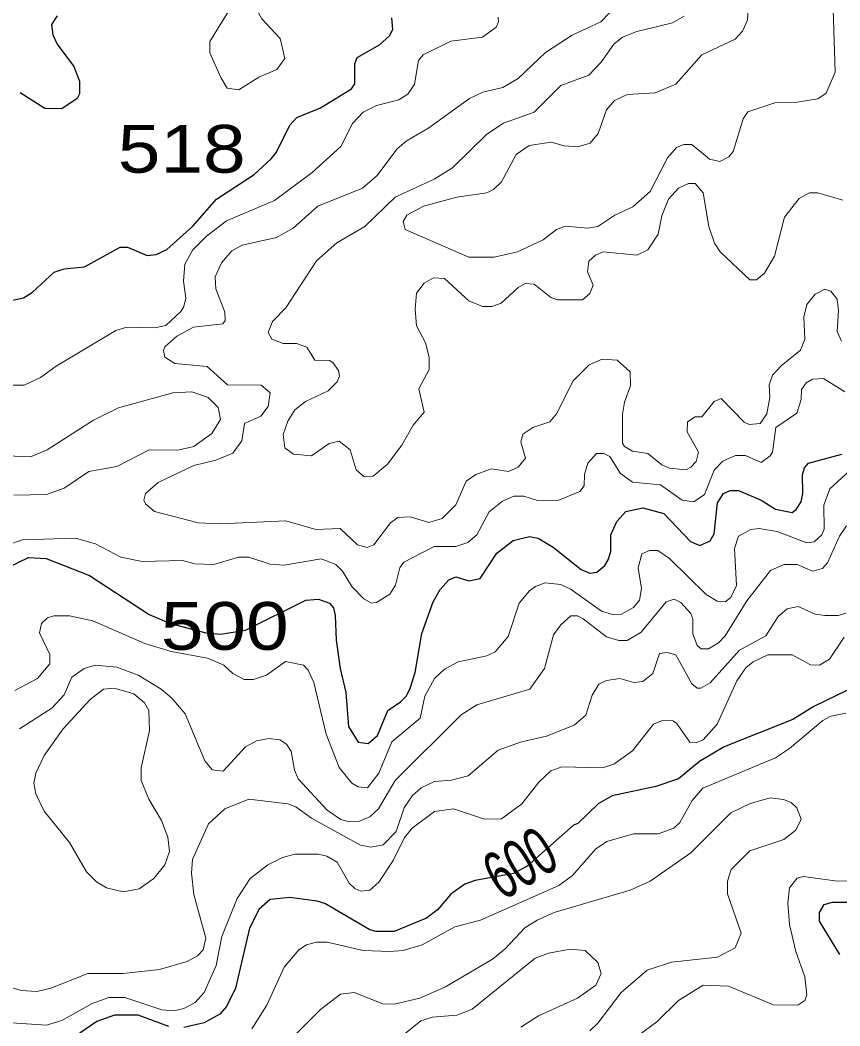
# Model space of a CAD drawing. Extents: x 577 to 602.9, y 7483.8 to 7511.6.
# Drawn here: x 594.917 to 596.29, y 7497.02 to 7498.704 of the extents above; entities that cross this region are included whole.
import ezdxf
from ezdxf.enums import TextEntityAlignment as Align

# ---------------------------------------------------------------- set-up
doc = ezdxf.new("R2010")
doc.units = 0
doc.header["$LTSCALE"] = 0.032
doc.layers.add('1', color=7, linetype='Continuous', lineweight=25)
doc.layers.add('2', color=7, linetype='Continuous', lineweight=13)
doc.layers.add('61', color=7, linetype='Continuous')

msp = doc.modelspace()

# ---------------------------------------------------------------- linework, layer by layer
at = {"layer": '1'}
for points in [[(594.8042, 7498.2138), (594.9227, 7498.2393), (594.9378, 7498.2488), (594.9744, 7498.2822), (594.9911, 7498.2878), (595.0253, 7498.2909), (595.0849, 7498.3243), (595.0969, 7498.3243), (595.1303, 7498.31), (595.1454, 7498.3116), (595.1629, 7498.3204), (595.2066, 7498.3593), (595.2464, 7498.4047), (595.3092, 7498.446), (595.3378, 7498.4722), (595.3466, 7498.4834), (595.3688, 7498.5287), (595.3807, 7498.5414), (595.4205, 7498.5573), (595.4722, 7498.5891), (595.4778, 7498.5979), (595.4778, 7498.6313), (595.4817, 7498.6416), (595.5191, 7498.6631), (595.5358, 7498.6782), (595.5414, 7498.6885), (595.5398, 7498.7084)], [(594.9792, 7498.7116), (594.9696, 7498.6973), (594.972, 7498.6798), (594.9792, 7498.6639), (595.007, 7498.6265), (595.0166, 7498.6019), (595.0166, 7498.5812), (595.0126, 7498.5732), (594.9871, 7498.5557), (594.9585, 7498.5565), (594.9172, 7498.5828)], [(596.2173, 7497.8846), (596.2252, 7497.8973), (596.2284, 7497.9116), (596.2276, 7497.9427), (596.2308, 7497.9546), (596.2379, 7497.9625), (596.2936, 7497.9776)], [(594.8957, 7497.7868), (594.9315, 7497.8043), (594.9609, 7497.8027), (595.0333, 7497.7741), (595.1334, 7497.7089), (595.1692, 7497.6938), (595.2285, 7497.6779), (595.2527, 7497.676), (595.2948, 7497.6825), (595.3959, 7497.7327), (595.4173, 7497.7343), (595.4356, 7497.728), (595.442, 7497.72), (595.4452, 7497.7073), (595.4467, 7497.6659), (595.4531, 7497.6182), (595.4627, 7497.5785), (595.4674, 7497.5212), (595.4833, 7497.495), (595.5, 7497.4926), (595.5159, 7497.5061), (595.5334, 7497.5482), (595.5541, 7497.5626), (595.5644, 7497.5729), (595.5708, 7497.5856), (595.5787, 7497.6119), (595.5899, 7497.6771), (595.609, 7497.7303), (595.6209, 7497.751), (595.6352, 7497.7669), (595.6471, 7497.7717), (595.6686, 7497.7653), (595.6877, 7497.7693), (595.7155, 7497.8114), (595.7433, 7497.8329), (595.7704, 7497.8393), (595.7847, 7497.8369), (595.8101, 7497.8218), (595.8571, 7497.7844), (595.8714, 7497.7781), (595.8833, 7497.7796), (595.8968, 7497.7908), (595.9024, 7497.8003), (595.9064, 7497.8146), (595.9064, 7497.8425), (595.9167, 7497.8647), (595.9318, 7497.8814), (595.9604, 7497.8878), (595.9954, 7497.8782), (596.0399, 7497.8313), (596.0559, 7497.8242), (596.0733, 7497.8321), (596.0797, 7497.8441), (596.0853, 7497.8957), (596.0956, 7497.9116), (596.1067, 7497.9164), (596.1203, 7497.9164), (596.1584, 7497.9005), (596.1823, 7497.8854), (596.2101, 7497.8798), (596.2173, 7497.8846)], [(596.3032, 7497.5824), (596.2467, 7497.5546), (596.2117, 7497.5331), (596.0964, 7497.487), (596.0551, 7497.4624), (596.0201, 7497.4337), (595.9819, 7497.421), (595.9087, 7497.4051), (595.8857, 7497.3916), (595.8515, 7497.359), (595.8443, 7497.3558), (595.7663, 7497.2876), (595.7436, 7497.2751), (595.6797, 7497.2636), (595.6622, 7497.2572), (595.6384, 7497.2405), (595.6161, 7497.2143), (595.5978, 7497.2), (595.5438, 7497.1777), (595.5135, 7497.1777), (595.5032, 7497.1809), (595.4277, 7497.2246), (595.4149, 7497.2286), (595.3688, 7497.2349), (595.3362, 7497.2318), (595.3179, 7497.2151), (595.3012, 7497.1833), (595.2782, 7497.0831), (595.2631, 7497.0521), (595.2519, 7497.0393), (595.2257, 7497.025), (595.1915, 7497.0171)], [(596.2904, 7497.1395), (596.2562, 7497.1952), (596.2562, 7497.2095), (596.2642, 7497.223), (596.2777, 7497.227), (596.3087, 7497.227)], [(595.1661, 7497.0187), (595.1152, 7497.0377), (595.0754, 7497.0377), (595.046, 7497.0274), (595.0102, 7497.0028)]]:
    msp.add_lwpolyline(points, dxfattribs=at)
at = {"layer": '2'}
for points in [[(596.2777, 7498.7577), (596.2825, 7498.617), (596.2674, 7498.582), (596.2531, 7498.5724), (596.2189, 7498.5669), (596.1815, 7498.5661), (596.1362, 7498.551), (596.1282, 7498.539), (596.1115, 7498.4842), (596.1044, 7498.4754), (596.0893, 7498.4675), (596.0718, 7498.4714), (596.0423, 7498.4961), (596.0288, 7498.4961), (596.0169, 7498.4913), (596.0018, 7498.4738), (595.9724, 7498.4174), (595.9437, 7498.3919), (595.9135, 7498.3776), (595.8849, 7498.3585), (595.8682, 7498.3561), (595.83, 7498.3593), (595.8157, 7498.3538), (595.7934, 7498.3363), (595.7505, 7498.3164), (595.7115, 7498.3076), (595.6686, 7498.3076), (595.562, 7498.3538), (595.5589, 7498.3673), (595.5652, 7498.3776), (595.5931, 7498.3927), (595.6487, 7498.4078), (595.6988, 7498.415), (595.71, 7498.4206), (595.7235, 7498.4333), (595.7481, 7498.4794), (595.7696, 7498.4945), (595.807, 7498.5001), (595.8284, 7498.4937), (595.8515, 7498.4921), (595.8722, 7498.4985), (595.8857, 7498.5144), (595.8992, 7498.5541), (595.9127, 7498.57), (595.9342, 7498.5796), (595.9811, 7498.5828), (596.0153, 7498.5971), (596.059, 7498.6464), (596.1147, 7498.6726), (596.1274, 7498.6861), (596.1354, 7498.7044), (596.1378, 7498.7378)], [(595.7179, 7498.7092), (595.7187, 7498.7013), (595.7147, 7498.6925), (595.6917, 7498.6758), (595.6384, 7498.6694), (595.5923, 7498.6464), (595.5843, 7498.6368), (595.578, 7498.5971), (595.5668, 7498.5804), (595.5517, 7498.5708), (595.5143, 7498.5613), (595.4921, 7498.5502), (595.4738, 7498.5311), (595.4547, 7498.4929), (595.4062, 7498.4492), (595.3434, 7498.4023), (595.2631, 7498.3681), (595.2297, 7498.3426), (595.2066, 7498.3196), (595.1931, 7498.2957), (595.1907, 7498.2671), (595.1947, 7498.2385), (595.1915, 7498.2249), (595.1867, 7498.2162), (595.1613, 7498.1931), (595.143, 7498.1892), (595.0961, 7498.19), (595.0778, 7498.1844), (594.9776, 7498.1247), (594.9514, 7498.1057), (594.9243, 7498.0929), (594.8965, 7498.0929)], [(596.0296, 7498.7108), (596.0097, 7498.6997), (595.9501, 7498.6853), (595.9262, 7498.6758), (595.9119, 7498.6639), (595.8905, 7498.6337), (595.8698, 7498.6122), (595.8229, 7498.5947), (595.7783, 7498.5502), (595.7267, 7498.5319), (595.6988, 7498.5136), (595.6416, 7498.4571), (595.6106, 7498.438), (595.5454, 7498.4078), (595.4945, 7498.3585), (595.4475, 7498.3315), (595.4134, 7498.3013), (595.3625, 7498.2226)], [(595.5636, 7498.5017), (595.6018, 7498.5239), (595.6702, 7498.5732), (595.6925, 7498.5836), (595.7259, 7498.5915), (595.7513, 7498.6066), (595.7974, 7498.6504), (595.842, 7498.679), (595.8897, 7498.7013), (595.9048, 7498.7172)], [(596.2753, 7498.2504), (596.265, 7498.2536), (596.2491, 7498.2456), (596.2348, 7498.2281), (596.23, 7498.2074), (596.2316, 7498.1701), (596.2244, 7498.1518), (596.1918, 7498.1255), (596.1775, 7498.1096), (596.1719, 7498.0937), (596.1727, 7498.0723), (596.168, 7498.0452), (596.1568, 7498.0285), (596.1386, 7498.0269), (596.1298, 7498.0309), (596.0916, 7498.0707), (596.0797, 7498.0659), (596.059, 7498.0397), (596.0479, 7498.0397), (596.0352, 7498.0317), (596.0344, 7498.015), (596.0535, 7497.9808), (596.0495, 7497.9649), (596.0407, 7497.9554), (596.032, 7497.9514), (596.005, 7497.9538), (595.9922, 7497.9594), (595.9684, 7497.9784), (595.9429, 7497.9824), (595.9294, 7497.9904), (595.9262, 7497.9959), (595.9262, 7498.0444), (595.9294, 7498.0643), (595.9398, 7498.0921), (595.939, 7498.1152), (595.9175, 7498.1351), (595.892, 7498.1367), (595.8706, 7498.1271), (595.8435, 7498.1001), (595.8157, 7498.0452), (595.8046, 7498.0317), (595.776, 7498.0222), (595.7593, 7498.011), (595.7561, 7497.9983), (595.764, 7497.9705), (595.7513, 7497.9554), (595.7354, 7497.9482), (595.7068, 7497.953), (595.6805, 7497.9434), (595.6646, 7497.9323), (595.6471, 7497.8926), (595.6241, 7497.8695), (595.6018, 7497.8631), (595.5708, 7497.8727), (595.5501, 7497.8711), (595.5374, 7497.8623), (595.5096, 7497.8258), (595.4984, 7497.821), (595.4825, 7497.8258), (595.4531, 7497.8528), (595.4126, 7497.8512), (595.3625, 7497.8655), (595.2527, 7497.8607), (595.2154, 7497.8623), (595.1422, 7497.8814), (595.1271, 7497.8941), (595.1247, 7497.9005), (595.1271, 7497.9116), (595.1486, 7497.9299), (595.2082, 7497.9586), (595.2448, 7497.9673), (595.2734, 7497.9792), (595.2885, 7497.9999), (595.2933, 7498.0285), (595.3203, 7498.0413), (595.333, 7498.0572), (595.3362, 7498.0802), (595.3211, 7498.0929), (595.2647, 7498.0937), (595.2305, 7498.124), (595.1764, 7498.1295), (595.1597, 7498.1399), (595.1573, 7498.151), (595.1597, 7498.1574), (595.1796, 7498.1748), (595.2074, 7498.19), (595.2567, 7498.1955), (595.2607, 7498.2011), (595.2599, 7498.2154), (595.2448, 7498.2544), (595.244, 7498.2742), (595.2543, 7498.2981), (595.2718, 7498.318), (595.2893, 7498.3275), (595.3466, 7498.3402), (595.3744, 7498.3561), (595.4157, 7498.3927), (595.4905, 7498.4229), (595.5151, 7498.4444), (595.5485, 7498.4881), (595.5636, 7498.5017)], [(595.3625, 7498.2226), (595.3402, 7498.1995), (595.333, 7498.1812), (595.3386, 7498.1701), (595.3577, 7498.1629), (595.38, 7498.1629), (595.3974, 7498.1566), (595.411, 7498.1351), (595.4356, 7498.1343), (595.4412, 7498.1311), (595.4507, 7498.1176), (595.4523, 7498.108), (595.4483, 7498.0985), (595.4332, 7498.0834), (595.3951, 7498.0659), (595.3776, 7498.0516), (595.3656, 7498.0325), (595.3577, 7498.0102), (595.3609, 7497.988), (595.3752, 7497.9776), (595.4054, 7497.9745), (595.4348, 7497.9951), (595.4515, 7497.9991), (595.4698, 7497.9848), (595.4801, 7497.9514), (595.4937, 7497.9395), (595.5088, 7497.9403), (595.5326, 7497.9609), (595.5565, 7497.9927), (595.5756, 7498.0261), (595.5939, 7498.0476), (595.5851, 7498.0866), (595.6026, 7498.1192), (595.6026, 7498.1399), (595.5962, 7498.1637), (595.5811, 7498.1923), (595.5787, 7498.2202), (595.5811, 7498.2472), (595.5939, 7498.2639), (595.6098, 7498.2727), (595.628, 7498.2719), (595.6686, 7498.2345), (595.6917, 7498.2249), (595.7076, 7498.2249), (595.7227, 7498.2305), (595.7513, 7498.2567), (595.7632, 7498.2631), (595.7783, 7498.2623), (595.8062, 7498.24), (595.8181, 7498.2361), (595.8594, 7498.2361), (595.8714, 7498.2464), (595.8769, 7498.2607), (595.8674, 7498.283), (595.8698, 7498.3005), (595.8809, 7498.3108), (595.8936, 7498.3164), (595.9501, 7498.3108), (595.9684, 7498.3196), (595.9859, 7498.3458), (595.9922, 7498.3768), (596.0034, 7498.4047), (596.0201, 7498.4229), (596.0368, 7498.4309), (596.0479, 7498.4309), (596.0614, 7498.415), (596.071, 7498.3585), (596.0805, 7498.3307), (596.09, 7498.3164), (596.1393, 7498.2695), (596.1505, 7498.2695), (596.164, 7498.2806), (596.1807, 7498.3092), (596.1974, 7498.3744), (596.222, 7498.4054), (596.2395, 7498.415), (596.2531, 7498.415), (596.2952, 7498.4031)], [(596.2928, 7498.1669), (596.2857, 7498.1828), (596.288, 7498.2178), (596.2857, 7498.2369), (596.2753, 7498.2504)], [(594.8949, 7497.825), (594.9211, 7497.8337), (595.0102, 7497.8369), (595.0436, 7497.8274), (595.0857, 7497.8051), (595.1215, 7497.7979), (595.1891, 7497.7995), (595.2098, 7497.794), (595.2416, 7497.7924), (595.2829, 7497.8051), (595.3004, 7497.8051), (595.3362, 7497.7932), (595.3593, 7497.7916), (595.4213, 7497.8019), (595.446, 7497.7924), (595.4571, 7497.7812), (595.473, 7497.7558), (595.4929, 7497.7351), (595.5056, 7497.728), (595.5143, 7497.7288), (595.5366, 7497.7431), (595.5461, 7497.7582), (595.5533, 7497.7868), (595.5597, 7497.7963), (595.6106, 7497.8226), (595.6471, 7497.8226), (595.667, 7497.8297), (595.6821, 7497.8425), (595.7028, 7497.8806), (595.7251, 7497.8989), (595.7441, 7497.9069), (595.7608, 7497.9069), (595.7839, 7497.8997), (595.8197, 7497.9005), (595.8547, 7497.9148), (595.8618, 7497.9244), (595.8626, 7497.9434), (595.8682, 7497.9625), (595.8825, 7497.9784), (595.8952, 7497.9784), (595.9048, 7497.9737), (595.9231, 7497.945), (595.9429, 7497.9307), (595.9899, 7497.926), (596.0264, 7497.9005), (596.0455, 7497.8973), (596.0638, 7497.9101), (596.0797, 7497.9506), (596.094, 7497.9657), (596.1155, 7497.9753), (596.1322, 7497.9753), (596.1584, 7497.9633), (596.1735, 7497.9745), (596.1775, 7497.9808), (596.1831, 7498.0222), (596.2181, 7498.046), (596.2252, 7498.0691), (596.226, 7498.0858), (596.234, 7498.0969), (596.2443, 7498.1033), (596.2626, 7498.1041), (596.2984, 7498.0818)], [(594.8949, 7497.9745), (594.9347, 7497.9729), (594.9625, 7497.9848), (595.0404, 7498.0341), (595.0818, 7498.0548), (595.1732, 7498.0802), (595.205, 7498.0818), (595.2321, 7498.0723), (595.2487, 7498.0556), (595.2527, 7498.0357), (595.2384, 7498.0118), (595.2082, 7497.9904)], [(595.2082, 7497.9904), (595.1812, 7497.984), (595.1334, 7497.9848), (595.0794, 7497.957), (595.0325, 7497.9482), (594.9911, 7497.9204), (594.9617, 7497.9101), (594.9068, 7497.9085)], [(596.3071, 7497.9498), (596.2737, 7497.9196), (596.2634, 7497.8918), (596.2642, 7497.852), (596.2602, 7497.8425), (596.2475, 7497.8305), (596.2348, 7497.8289), (596.1855, 7497.848), (596.1553, 7497.8528), (596.1409, 7497.8512), (596.1203, 7497.8401), (596.1139, 7497.8194), (596.1171, 7497.7574), (596.1075, 7497.7375), (596.098, 7497.7303), (596.0845, 7497.7311), (596.0662, 7497.7423), (596.005, 7497.8027), (595.9851, 7497.8162), (595.9716, 7497.8162)], [(596.3016, 7497.8576), (596.2896, 7497.8401), (596.2698, 7497.7955), (596.261, 7497.786), (596.2443, 7497.7812), (596.2189, 7497.7924), (596.1966, 7497.7924), (596.1743, 7497.7828), (596.1346, 7497.7319), (596.098, 7497.6731), (596.0869, 7497.6612), (596.0702, 7497.6516)], [(595.9716, 7497.8162), (595.9588, 7497.8107), (595.9525, 7497.7868), (595.958, 7497.7526), (595.9549, 7497.7327), (595.9445, 7497.7208), (595.9246, 7497.7097), (595.9095, 7497.7089), (595.8913, 7497.7144), (595.8404, 7497.751), (595.8229, 7497.759), (595.7966, 7497.7621), (595.7807, 7497.7558), (595.7704, 7497.7486), (595.7529, 7497.728), (595.7346, 7497.6723), (595.7131, 7497.6461), (595.6988, 7497.6397), (595.6511, 7497.6294), (595.628, 7497.6174), (595.6113, 7497.6015), (595.5954, 7497.5721), (595.5875, 7497.5355), (595.5398, 7497.4958), (595.5183, 7497.4433), (595.4992, 7497.4186), (595.4833, 7497.4202), (595.473, 7497.4266), (595.4515, 7497.4528), (595.43, 7497.5085), (595.4094, 7497.5952), (595.3998, 7497.6158), (595.3919, 7497.6238), (595.3617, 7497.6301), (595.3299, 7497.6071), (595.3084, 7497.5999), (595.2925, 7497.5999), (595.2734, 7497.6103), (595.2583, 7497.6238), (595.2313, 7497.6357), (595.17, 7497.6468), (595.1263, 7497.6604), (595.0388, 7497.6985), (594.9999, 7497.7065), (594.9736, 7497.7065), (594.9633, 7497.7033), (594.9529, 7497.6938), (594.9498, 7497.6779), (594.9673, 7497.6421), (594.9673, 7497.6262), (594.9466, 7497.6015), (594.9084, 7497.5816)], [(596.0702, 7497.6516), (596.0582, 7497.6516), (596.0511, 7497.6572), (596.0439, 7497.6763), (596.0439, 7497.7017), (596.0407, 7497.7105), (596.024, 7497.7288), (596.0129, 7497.7343), (595.9994, 7497.7303), (595.9573, 7497.6794), (595.9342, 7497.6651), (595.9199, 7497.6651), (595.8992, 7497.6715), (595.8602, 7497.7017), (595.8507, 7497.7065), (595.8396, 7497.7065), (595.8229, 7497.6914), (595.8109, 7497.6747), (595.7958, 7497.6182), (595.7712, 7497.584), (595.6821, 7497.5578), (595.6559, 7497.5411), (595.5454, 7497.4306), (595.5175, 7497.3836), (595.5032, 7497.3701), (595.4841, 7497.3622), (595.4682, 7497.3614), (595.4547, 7497.3654), (595.4316, 7497.3813), (595.3831, 7497.4337), (595.3768, 7497.4481), (595.3712, 7497.4799), (595.3633, 7497.4918), (595.3521, 7497.4989), (595.3338, 7497.5013), (595.3132, 7497.4974), (595.2949, 7497.487), (595.2575, 7497.4465), (595.2392, 7497.4488), (595.2265, 7497.464), (595.1939, 7497.5427), (595.1716, 7497.5689), (595.1533, 7497.584), (595.1152, 7497.6071), (595.0794, 7497.6206), (595.0428, 7497.6238), (595.0245, 7497.6182), (595.0038, 7497.6039), (594.9911, 7497.5745), (594.9704, 7497.5522), (594.9164, 7497.5172)], [(596.1664, 7497.6731), (596.1871, 7497.7057), (596.2022, 7497.7184), (596.2205, 7497.7224), (596.2491, 7497.7097), (596.265, 7497.7073), (596.2872, 7497.7073), (596.3, 7497.7113)], [(594.8178, 7497.0306), (594.9617, 7497.021), (594.9871, 7497.029), (595.038, 7497.0576), (595.0659, 7497.0672), (595.0929, 7497.0672), (595.1549, 7497.0465), (595.1748, 7497.0449), (595.1915, 7497.0489), (595.2106, 7497.0592), (595.2257, 7497.0759), (595.2456, 7497.1212), (595.2551, 7497.1697), (595.2806, 7497.2334), (595.3028, 7497.2668), (595.3322, 7497.2898), (595.3569, 7497.3017), (595.3776, 7497.3073), (595.4165, 7497.3073), (595.4308, 7497.3041), (595.4483, 7497.2938), (595.4682, 7497.2588), (595.4778, 7497.2501), (595.4881, 7497.2453), (595.5032, 7497.2469), (595.5183, 7497.2604), (595.5422, 7497.297), (595.5613, 7497.3351), (595.574, 7497.351), (595.6113, 7497.3789), (595.6432, 7497.3836), (595.6948, 7497.3662), (595.7235, 7497.3669), (595.7577, 7497.3916), (595.7863, 7497.4282), (595.8062, 7497.4473), (595.8245, 7497.4536), (595.8928, 7497.452), (595.9119, 7497.4584), (595.9429, 7497.4807), (595.9779, 7497.5252), (595.993, 7497.5315), (596.0105, 7497.5308), (596.0169, 7497.5268), (596.0392, 7497.495), (596.0495, 7497.4942), (596.0614, 7497.4989), (596.0845, 7497.5252), (596.1179, 7497.5975), (596.133, 7497.6198), (596.1449, 7497.6294), (596.1696, 7497.6413), (596.2101, 7497.6413), (596.2411, 7497.6246), (596.2562, 7497.6238), (596.2729, 7497.6341), (596.2976, 7497.6707)], [(594.8854, 7497.0894), (594.9188, 7497.0791), (594.945, 7497.0775), (594.9688, 7497.0831), (595.0309, 7497.1077), (595.0897, 7497.1077), (595.1509, 7497.1141), (595.1971, 7497.1276), (595.2146, 7497.1371), (595.2241, 7497.1475), (595.2281, 7497.1666), (595.2082, 7497.2397), (595.2042, 7497.2755), (595.2058, 7497.2986), (595.2328, 7497.3582), (595.2599, 7497.3836), (595.3004, 7497.3995), (595.3656, 7497.3916), (595.3792, 7497.3868), (595.4054, 7497.3677), (595.4873, 7497.3224), (595.5048, 7497.3192), (595.5255, 7497.3232), (595.5469, 7497.3455), (595.5605, 7497.3852), (595.574, 7497.4051), (595.5891, 7497.4186), (595.6113, 7497.429), (595.64, 7497.4314), (595.6678, 7497.4385), (595.7179, 7497.4815), (595.7553, 7497.495), (595.799, 7497.5053), (595.8451, 7497.5236), (595.865, 7497.5403), (595.8753, 7497.5737), (595.8865, 7497.592), (595.8992, 7497.5983), (595.9215, 7497.6015), (595.9453, 7497.5952), (595.9604, 7497.5968), (595.9771, 7497.6103), (595.9883, 7497.6437), (596.001, 7497.6453), (596.0153, 7497.6413), (596.0423, 7497.5928), (596.0511, 7497.5856), (596.0574, 7497.5856), (596.0733, 7497.5944), (596.1219, 7497.6492), (596.1664, 7497.6731)], [(596.3, 7497.5435), (596.2753, 7497.5387), (596.2618, 7497.5315), (596.2061, 7497.4846), (596.1823, 7497.4687), (596.0606, 7497.4178), (596.0431, 7497.3972), (596.0225, 7497.3606), (596.0121, 7497.351), (595.9859, 7497.3415), (595.9445, 7497.3415), (595.9, 7497.3288)], [(595.8714, 7497.0115), (595.8849, 7497.0242), (595.9239, 7497.0759), (595.9676, 7497.1133), (596.0081, 7497.1268), (596.0853, 7497.1348), (596.1147, 7497.1507), (596.125, 7497.1753), (596.102, 7497.2413), (596.102, 7497.262), (596.1083, 7497.2819), (596.1393, 7497.3129), (596.1966, 7497.332), (596.2165, 7497.3479), (596.2252, 7497.3662), (596.2181, 7497.3852), (596.2085, 7497.394), (596.1958, 7497.3988), (596.1735, 7497.4019), (596.1401, 7497.3924)], [(596.1401, 7497.3924), (596.1075, 7497.3765), (596.0407, 7497.3097), (595.9724, 7497.262), (595.939, 7497.2469), (595.8117, 7497.2095), (595.7831, 7497.1968), (595.7624, 7497.1841), (595.7298, 7497.1491), (595.7084, 7497.1316), (595.6296, 7497.0855), (595.5867, 7497.0664), (595.5438, 7497.056), (595.5247, 7497.0568), (595.477, 7497.0759), (595.4539, 7497.0727), (595.4205, 7497.0473), (595.3664, 7496.9932)], [(595.9, 7497.3288), (595.8809, 7497.3161), (595.8427, 7497.2715), (595.8197, 7497.2548), (595.6885, 7497.1968), (595.6455, 7497.1856), (595.5907, 7497.1554), (595.5589, 7497.1459), (595.5366, 7497.1443), (595.4921, 7497.1459), (595.4316, 7497.1602), (595.4134, 7497.1602), (595.3967, 7497.1554), (595.3839, 7497.1475), (595.3593, 7497.1181), (595.3307, 7497.0544), (595.3052, 7497.0147)], [(595.9199, 7496.9797), (595.9835, 7497.0266), (596.0201, 7497.0624), (596.0614, 7497.0878), (596.1036, 7497.0862), (596.1791, 7497.0552), (596.2197, 7497.0544), (596.2316, 7497.0624), (596.2348, 7497.0719), (596.2316, 7497.1022), (596.2165, 7497.1443), (596.2061, 7497.1896), (596.203, 7497.2254), (596.2061, 7497.2508), (596.2189, 7497.2675), (596.2292, 7497.2699), (596.2865, 7497.262), (596.3636, 7497.2628)], [(595.7561, 7497.0179), (595.7855, 7497.0369), (595.8507, 7497.0664), (595.8817, 7497.0878), (595.8905, 7497.1077), (595.8849, 7497.126), (595.8634, 7497.1459), (595.8388, 7497.1483), (595.8022, 7497.1419), (595.7799, 7497.1332), (595.6742, 7497.0481), (595.6487, 7497.0377), (595.6074, 7497.0346), (595.5883, 7497.0282), (595.5446, 7496.9932)]]:
    msp.add_lwpolyline(points, dxfattribs=at)
for points in [[(595.2535, 7498.6082), (595.2639, 7498.5907), (595.2837, 7498.5875), (595.3171, 7498.609), (595.3474, 7498.6217), (595.3609, 7498.64), (595.3529, 7498.6734), (595.3219, 7498.7068), (595.3068, 7498.7339), (595.2925, 7498.741), (595.275, 7498.7291), (595.2639, 7498.7156), (595.2352, 7498.6686), (595.2352, 7498.6496)], [(594.9577, 7497.3797), (594.9999, 7497.3272), (595.0285, 7497.2779), (595.0452, 7497.2612), (595.0619, 7497.2508), (595.0897, 7497.2445), (595.1168, 7497.2493), (595.1414, 7497.2668), (595.1597, 7497.2898), (595.1676, 7497.3121), (595.1645, 7497.3359), (595.1541, 7497.3638), (595.1327, 7497.3995), (595.1199, 7497.4306), (595.1199, 7497.452), (595.1342, 7497.5148), (595.1327, 7497.5482), (595.1255, 7497.561), (595.108, 7497.5761), (595.0746, 7497.5856), (595.0571, 7497.584), (595.0348, 7497.5665), (594.9895, 7497.5172), (594.9577, 7497.4727), (594.9434, 7497.4433), (594.9402, 7497.4266), (594.9434, 7497.4083)]]:
    msp.add_lwpolyline(points, close=True, dxfattribs=at)

# ---------------------------------------------------------------- texts
at = {"layer": '61', "width": 1.2}
for s, p in [('518', (595.1879, 7498.4489)), ('500', (595.26, 7497.6497))]:
    msp.add_text(s, height=0.08, dxfattribs=at).set_placement(p, align=Align.CENTER)
at = {"layer": '61', "width": 0.65}
msp.add_text('600', height=0.08, rotation=30.831, dxfattribs=at).set_placement((595.7749, 7497.2584), align=Align.CENTER)

doc.saveas('drawing.dxf')
